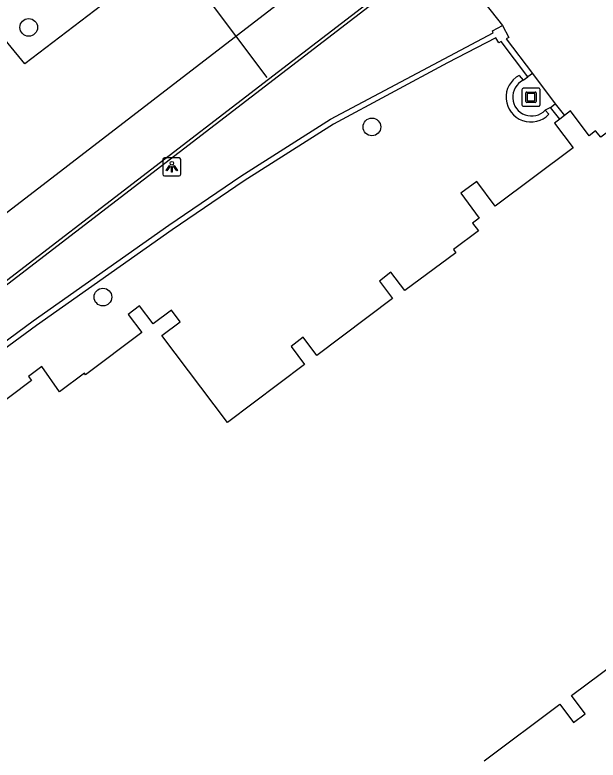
# Model space of a CAD drawing. Extents: x 161087 to 161922, y 382574 to 383873.
# Drawn here: x 161386.87 to 161419.17, y 383087.66 to 383128.96 of the extents above; entities that cross this region are included whole.
import ezdxf

# ---------------------------------------------------------------- set-up
doc = ezdxf.new("R2010")
doc.units = 0
for name, color, linetype in [('IMGEO_Boom', 7, 'Continuous'), ('IMGEO_Kunstobject', 7, 'Continuous'), ('IMGEO_Lichtpunt', 7, 'Continuous'), ('IMGEO_Lijnafwatering', 7, 'Continuous'), ('IMGEO_Muur', 7, 'Continuous'), ('IMGEO_Pand', 7, 'Continuous'), ('IMGEO_Voetgangersgebied_open', 7, 'Continuous'), ('IMGEO_Voetpad_open', 7, 'Continuous')]:
    doc.layers.add(name, color=color, linetype=linetype)

msp = doc.modelspace()

# ---------------------------------------------------------------- linework, layer by layer
at = {"layer": 'IMGEO_Boom'}
for centre in [(161387.637, 383128.263), (161406.642, 383122.745), (161391.746, 383113.319)]:
    msp.add_circle(centre, 0.489, dxfattribs=at)
at = {"layer": 'IMGEO_Kunstobject'}
for p, q in [((161414.953, 383124.808), (161414.953, 383123.967)), ((161414.953, 383124.808), (161414.953, 383123.967)), ((161415.869, 383124.892), (161415.028, 383124.892)), ((161415.869, 383124.892), (161415.028, 383124.892)), ((161415.953, 383123.976), (161415.953, 383124.817)), ((161415.953, 383123.976), (161415.953, 383124.817)), ((161415.167, 383124.156), (161415.167, 383124.63)), ((161415.217, 383124.68), (161415.691, 383124.68)), ((161415.247, 383124.58), (161415.247, 383124.206)), ((161415.641, 383124.6), (161415.267, 383124.6)), ((161415.661, 383124.206), (161415.661, 383124.58)), ((161415.741, 383124.63), (161415.741, 383124.156)), ((161415.691, 383124.106), (161415.217, 383124.106)), ((161415.267, 383124.186), (161415.641, 383124.186)), ((161415.037, 383123.892), (161415.878, 383123.892)), ((161415.037, 383123.892), (161415.878, 383123.892))]:
    msp.add_line(p, q, dxfattribs=at)
for centre, radius, start, end in [((161415.031, 383124.814), 0.0779, 92.4484, 184.2845), ((161415.031, 383124.814), 0.0779, 92.4484, 184.2845), ((161415.875, 383124.814), 0.0779, 2.4484, 94.2845), ((161415.875, 383124.814), 0.0779, 2.4484, 94.2845), ((161415.217, 383124.63), 0.05, 90, 180), ((161415.267, 383124.58), 0.02, 90, 180), ((161415.641, 383124.58), 0.02, 360, 90), ((161415.691, 383124.63), 0.05, 360, 90), ((161415.031, 383123.97), 0.0779, 182.4484, 274.2845), ((161415.031, 383123.97), 0.0779, 182.4484, 274.2845), ((161415.217, 383124.156), 0.05, 180, 270), ((161415.267, 383124.206), 0.02, 180, 270), ((161415.641, 383124.206), 0.02, 270, 0), ((161415.691, 383124.156), 0.05, 270, 0), ((161415.875, 383123.97), 0.0779, 272.4484, 4.2845), ((161415.875, 383123.97), 0.0779, 272.4484, 4.2845)]:
    msp.add_arc(centre, radius, start, end, dxfattribs=at)
at = {"layer": 'IMGEO_Lichtpunt'}
for p, q in [((161395.965, 383121.033), (161395.157, 383121.033)), ((161395.965, 383121.033), (161395.157, 383121.033)), ((161395.063, 383120.938), (161395.063, 383120.131)), ((161395.063, 383120.938), (161395.063, 383120.131)), ((161396.059, 383120.131), (161396.059, 383120.938)), ((161396.059, 383120.131), (161396.059, 383120.938)), ((161395.157, 383120.037), (161395.965, 383120.037)), ((161395.157, 383120.037), (161395.965, 383120.037))]:
    msp.add_line(p, q, dxfattribs=at)
for points in [[(161395.437, 383120.602), (161395.476, 383120.574), (161395.288, 383120.312), (161395.25, 383120.339), (161395.437, 383120.602)], [(161395.649, 383120.574), (161395.687, 383120.601), (161395.874, 383120.339), (161395.835, 383120.311), (161395.649, 383120.574)], [(161395.539, 383120.554), (161395.586, 383120.554), (161395.586, 383120.232), (161395.539, 383120.232), (161395.539, 383120.554)]]:
    msp.add_lwpolyline(points, dxfattribs=at)
msp.add_circle((161395.562, 383120.736), 0.0994, dxfattribs=at)
for centre, start, end in [((161395.157, 383120.938), 90, 180), ((161395.157, 383120.938), 90, 180), ((161395.965, 383120.938), 0, 90), ((161395.965, 383120.938), 0, 90), ((161395.157, 383120.131), 180, 270), ((161395.157, 383120.131), 180, 270), ((161395.965, 383120.131), 270, 0), ((161395.965, 383120.131), 270, 360)]:
    msp.add_arc(centre, 0.0946, start, end, dxfattribs=at)
at = {"layer": 'IMGEO_Lijnafwatering'}
for points in [[(161400.925, 383125.4), (161415.49, 383136.598)], [(161400.84, 383125.485), (161399.111, 383127.795), (161395.596, 383132.493)], [(161386.413, 383114.242), (161400.925, 383125.4)]]:
    msp.add_lwpolyline(points, dxfattribs=at)
at = {"layer": 'IMGEO_Muur'}
for points in [[(161383.403, 383108.826), (161383.816, 383109.153), (161383.887, 383109.068), (161387.88, 383112.004), (161395.4, 383117.308), (161399.385, 383120.025), (161404.347, 383123.179), (161413.367, 383127.97), (161413.315, 383128.067), (161413.877, 383128.367)], [(161413.877, 383128.367), (161414.227, 383127.701), (161414.085, 383127.626), (161415.535, 383125.714)], [(161415.27, 383125.521), (161413.802, 383127.485), (161413.669, 383127.408), (161413.514, 383127.686), (161410.831, 383126.299), (161404.509, 383122.902), (161399.561, 383119.758), (161395.582, 383117.045), (161388.067, 383111.744), (161384.079, 383108.819), (161384.146, 383108.732), (161384.022, 383108.636)], [(161414.792, 383125.605), (161415.01, 383125.333)], [(161415.535, 383125.714), (161415.27, 383125.521)], [(161416.541, 383123.832), (161416.793, 383124.02)], [(161416.793, 383124.02), (161417.308, 383123.38)], [(161416.243, 383123.675), (161416.444, 383123.446)], [(161417.053, 383123.186), (161416.541, 383123.832)]]:
    msp.add_lwpolyline(points, dxfattribs=at)
for centre, radius, start, end in [((161415.45, 383124.397), 1.376, 118.5788, 316.2654), ((161415.487, 383124.4), 1.048, 117.0564, 316.2175)]:
    msp.add_arc(centre, radius, start, end, dxfattribs=at)
at = {"layer": 'IMGEO_Pand'}
for points in [[(161433.751, 383100.298), (161434.622, 383100.943), (161433.597, 383102.324), (161433.958, 383102.592), (161433.69, 383102.953), (161435.135, 383104.026), (161434.464, 383104.929), (161434.087, 383104.664), (161430.91, 383108.89), (161431.245, 383109.141), (161430.606, 383110.07), (161430.238, 383109.806), (161424.866, 383116.965), (161425.227, 383117.235), (161424.562, 383118.12), (161424.194, 383117.846), (161421.021, 383122.103), (161421.363, 383122.384), (161420.75, 383123.257), (161419.317, 383122.171), (161419.03, 383122.533), (161418.683, 383122.258), (161417.643, 383123.633), (161417.308, 383123.38)], [(161417.053, 383123.186), (161416.76, 383122.965), (161417.788, 383121.59), (161413.473, 383118.365), (161412.449, 383119.72), (161411.568, 383119.069), (161412.586, 383117.695), (161412.216, 383117.421), (161412.537, 383116.987), (161411.154, 383115.964), (161411.291, 383115.779), (161408.465, 383113.687), (161407.694, 383114.705), (161407.066, 383114.206), (161407.788, 383113.248), (161403.595, 383110.089), (161402.843, 383111.088), (161402.164, 383110.576), (161402.916, 383109.578), (161398.651, 383106.365), (161395.016, 383111.189), (161396.023, 383111.947), (161395.542, 383112.586), (161394.535, 383111.828), (161393.777, 383112.835), (161393.138, 383112.353), (161393.896, 383111.347), (161390.789, 383109.006), (161390.723, 383109.094), (161389.349, 383108.059), (161388.358, 383109.473), (161387.622, 383108.913), (161387.786, 383108.696), (161385.304, 383106.822)], [(161417.308, 383123.38), (161417.053, 383123.186)], [(161412.856, 383087.628), (161417.054, 383090.764), (161417.814, 383089.746), (161418.447, 383090.223), (161417.69, 383091.248), (161421.88, 383094.37), (161422.637, 383093.356), (161423.273, 383093.837), (161422.53, 383094.849), (161423.737, 383095.766)]]:
    msp.add_lwpolyline(points, dxfattribs=at)
at = {"layer": 'IMGEO_Voetgangersgebied_open'}
for points in [[(161362.866, 383099.876), (161421.439, 383144.995)], [(161397.058, 383139.799), (161400.206, 383136.021), (161387.42, 383126.235), (161384.635, 383129.62), (161397.058, 383139.799)], [(161410.626, 383132.608), (161409.678, 383131.89), (161364.77, 383097.35)], [(161411.138, 383131.841), (161413.877, 383128.367)]]:
    msp.add_lwpolyline(points, dxfattribs=at)
at = {"layer": 'IMGEO_Voetpad_open'}
for points in [[(161415.535, 383125.714), (161416.793, 383124.02)], [(161415.01, 383125.333), (161415.27, 383125.521)], [(161416.541, 383123.832), (161416.243, 383123.675)]]:
    msp.add_lwpolyline(points, dxfattribs=at)

doc.saveas('drawing.dxf')
